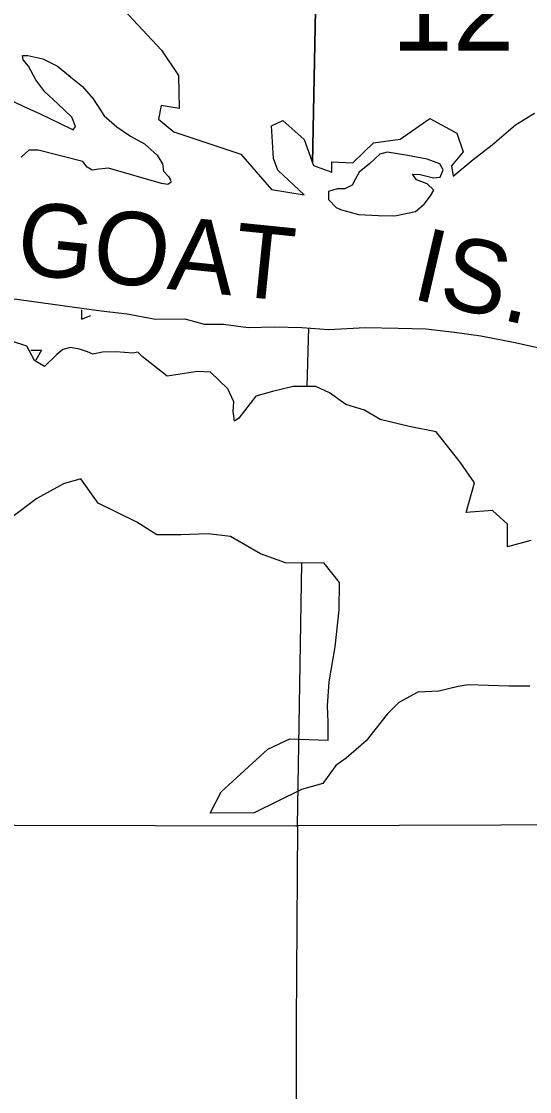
# Model space of a CAD drawing. Extents: x 380424 to 701066, y 1117407 to 1412949.
# Drawn here: x 503069 to 505846, y 1224612 to 1230461 of the extents above; entities that cross this region are included whole.
import ezdxf

# ---------------------------------------------------------------- set-up
doc = ezdxf.new("R2010")
doc.units = 0
for name, color, linetype in [('Cities Incorporated Area', 7, 'Continuous'), ('Islands', 7, 'Continuous'), ('Islands Text Coastal (Keys etc)', 7, 'Continuous'), ('Mangroves', 7, 'Continuous'), ('Section Lines', 7, 'Continuous'), ('Section Numbers', 7, 'Continuous')]:
    doc.layers.add(name, color=color, linetype=linetype)

msp = doc.modelspace()

# ---------------------------------------------------------------- linework, layer by layer
at = {"layer": 'Cities Incorporated Area'}
for points in [[(503601.3, 1230553.7), (503835, 1230303.9), (503928, 1230165.9), (503930.7, 1229985.2), (503832.4, 1230001.1), (503818.5, 1229925.8), (503902.5, 1229857.8), (504268.1, 1229735.5), (504435.5, 1229541.5), (504613.5, 1229512.3), (504470, 1229647.8), (504446.1, 1229711.6), (504440.8, 1229802), (504435.5, 1229889.7), (504496.6, 1229918.9), (504613.5, 1229815.2), (504664.6, 1229674.2), (504765.6, 1229637.2), (504764.9, 1229693), (504879.1, 1229687.7), (504993.4, 1229796.6), (505139.5, 1229817.9), (505301.5, 1229929.5), (505447.7, 1229849.8), (505482.2, 1229748.8), (505418.4, 1229671.7), (505429.1, 1229615.9), (505538, 1229706.3), (505641.6, 1229786), (505769.1, 1229895), (505872.7, 1229958.8)], [(505846.3, 1226827.5), (505732.9, 1226827.5), (505509.7, 1226834.6), (505455.8, 1226826.8), (505350.4, 1226800.4), (505234.3, 1226795.2), (505130.5, 1226738.9), (505066.8, 1226675.1), (504953.4, 1226529.8), (504843.5, 1226434.1), (504786.8, 1226395.1), (504716, 1226295.8), (504600.2, 1226263), (504339.9, 1226135.7), (504100.5, 1226133.8), (504159.6, 1226249.9), (504414.8, 1226483.7), (504535.2, 1226540.4), (504744.3, 1226533.3), (504744.3, 1226632.2), (504740.8, 1226720.8), (504751.4, 1226852), (504783.3, 1227043.4), (504804.5, 1227245.4), (504807.7, 1227394), (504723.3, 1227499.5), (504512.4, 1227501.8), (504375.2, 1227551.7), (504211.7, 1227646.7), (504090.1, 1227660.2), (503940.6, 1227655.8), (503808.6, 1227655.8), (503699.5, 1227723.4), (503487.5, 1227827.5), (503393.5, 1227960.8), (503298.3, 1227933.1), (503153.2, 1227853.9), (503012.4, 1227748.2)]]:
    msp.add_lwpolyline(points, dxfattribs=at)
at = {"layer": 'Islands'}
for points in [[(502995.5, 1230038.2), (503077.9, 1229998.3), (503170.9, 1229955.8), (503277.1, 1229905.3), (503351.5, 1229868.1), (503364.8, 1229886.7), (503343.6, 1229937.2), (503266.5, 1230011.6), (503197.4, 1230075.4), (503147, 1230141.8), (503107.1, 1230216.3), (503077.9, 1230250.8), (503075.2, 1230274.7), (503104.4, 1230274.7), (503186.8, 1230256.1), (503266.5, 1230216.3), (503335.6, 1230160.4), (503330.3, 1230163.1), (503402, 1230104.6), (503460.4, 1230038.2), (503521.6, 1229945.2), (503590.6, 1229884), (503665, 1229833.5), (503742.1, 1229791), (503811.1, 1229729.9), (503840.4, 1229682.1), (503845.7, 1229642.2), (503872.2, 1229613), (503882.9, 1229594.4), (503885.5, 1229581.1), (503869.6, 1229570.4), (503835, 1229575.8), (503545.5, 1229658.1), (503492.3, 1229652.8), (503455.1, 1229647.5), (503428.6, 1229663.5), (503404.7, 1229695.3), (503160.2, 1229756.5), (503109.8, 1229756.5), (503067.3, 1229719.3)], [(502460.4, 1229023.9), (503504.7, 1228878.3), (503647.5, 1228863.2), (503801.5, 1228833.2), (503961.5, 1228834.8), (504068.3, 1228806.9), (504173.5, 1228806.9), (504308.8, 1228788.1), (504451.6, 1228791.8), (504601.9, 1228788.1), (504748.4, 1228776.8), (504947.6, 1228788.1), (505127.9, 1228784.3), (505278.2, 1228780.5), (505436.1, 1228761.8), (505578.8, 1228743), (505766.7, 1228705.4), (505905.7, 1228675.3)], [(505853.1, 1227623.3), (505725.4, 1227589.5), (505725.4, 1227713.5), (505642.7, 1227788.7), (505499.9, 1227777.4), (505545, 1227939), (505466.1, 1228051.8), (505334.6, 1228217.2), (505188.1, 1228247.3), (505030.2, 1228284.9), (504943.8, 1228337), (504842.4, 1228367.1), (504752.2, 1228431), (504677, 1228464.8), (504601.9, 1228464.8), (504553, 1228464.8), (504440.3, 1228438.5), (504350.1, 1228412.2), (504257.5, 1228291.8), (504233.6, 1228276.9), (504226.1, 1228329.5), (504229.9, 1228382.1), (504196.1, 1228453.5), (504102.1, 1228543.7), (504030.7, 1228547.5), (503865.4, 1228521.2), (503728, 1228629.3), (503728, 1228629.3), (503704.8, 1228652.5), (503677.8, 1228648.7), (503586.9, 1228654.5), (503511.6, 1228652.5), (503459.4, 1228642.9), (503430.4, 1228654.5), (503386, 1228669.9), (503337.7, 1228679.6), (503295.2, 1228668), (503262.3, 1228640.9), (503194.7, 1228575.2), (503140.6, 1228608.1), (503098.1, 1228685.4), (503003.3, 1228717)]]:
    msp.add_lwpolyline(points, dxfattribs=at)
msp.add_lwpolyline([(504804.7, 1229435.2), (504911, 1229406), (505019.9, 1229400.6), (505110.3, 1229398), (505221.8, 1229421.9), (505269.7, 1229461.8), (505304.2, 1229507), (505322.8, 1229538.8), (505285.6, 1229573.4), (505227.2, 1229594.7), (505205.9, 1229626.6), (505248.4, 1229623.9), (505320.1, 1229605.3), (505357.3, 1229610.6), (505373.3, 1229650.5), (505354.7, 1229682.4), (505285.6, 1229708.9), (505168.7, 1229730.2), (505067.8, 1229746.1), (505027.9, 1229735.5), (504972.1, 1229685), (504913.7, 1229637.2), (504895.1, 1229600), (504876.5, 1229565.4), (504836.6, 1229546.8), (504794.1, 1229546.8), (504746.3, 1229530.9), (504746.3, 1229488.4), (504788.8, 1229443.2), (504812.7, 1229432.5)], close=True, dxfattribs=at)
at = {"layer": 'Mangroves'}
for points in [[(503397.5, 1228885.5), (503397.5, 1228834.3)], [(503397.5, 1228834.3), (503448.6, 1228853.5)], [(503120.6, 1228663.5), (503178.2, 1228663.5)], [(503178.2, 1228663.5), (503147.2, 1228610.4)]]:
    msp.add_lwpolyline(points, dxfattribs=at)
at = {"layer": 'Section Lines'}
msp.add_line((504637, 1228785.4), (504628.3, 1228464.8), dxfattribs=at)
for points in [[(500410.8, 1231494.9), (504694.2, 1231451.2), (504659.9, 1229687.2)], [(504659.9, 1229687.2), (504694.2, 1231451.2), (510003.5, 1231413.4), (509969, 1228696.1), (509928.2, 1226493.9), (509920, 1226091.9), (508549.8, 1226085.2), (507357.4, 1226072.9), (504577.5, 1226064.6), (504600.9, 1227500.8)], [(499201.1, 1227426.9), (499193.4, 1226113.2), (499190.9, 1226077.1), (504567.7, 1226064.7), (504577.5, 1226064.6), (504600.9, 1227500.8)]]:
    msp.add_lwpolyline(points, dxfattribs=at)
for points in [[(504577.5, 1226064.6), (504570.9, 1224986.4), (504567.1, 1220724.9), (507631.2, 1220745.9), (509863.3, 1220740.5), (509894.1, 1223076.4), (509919.8, 1226078), (509920, 1226091.9), (508549.8, 1226085.2), (507357.4, 1226072.9)], [(504577.5, 1226064.6), (504570.9, 1224986.4), (504567.1, 1220724.9), (504559.7, 1220724.9), (501695.6, 1220717.9), (499179.6, 1220697.9), (499175.1, 1222087.4), (499158.6, 1224155.8), (499190.9, 1226077.1), (504567.7, 1226064.7)]]:
    msp.add_lwpolyline(points, close=True, dxfattribs=at)

# ---------------------------------------------------------------- texts
at = {"layer": 'Islands Text Coastal (Keys etc)'}
for s, rotation, p in [('GOAT', 354.1885, (503032.3, 1229083.9)), ('IS.', 346.96255, (505191.5, 1228947.6))]:
    msp.add_text(s, height=400, rotation=rotation, dxfattribs=at).set_placement(p)
at = {"layer": 'Section Numbers'}
msp.add_text('12', height=450, rotation=0.00033, dxfattribs=at).set_placement((505091.7, 1230300.8))

doc.saveas('drawing.dxf')
